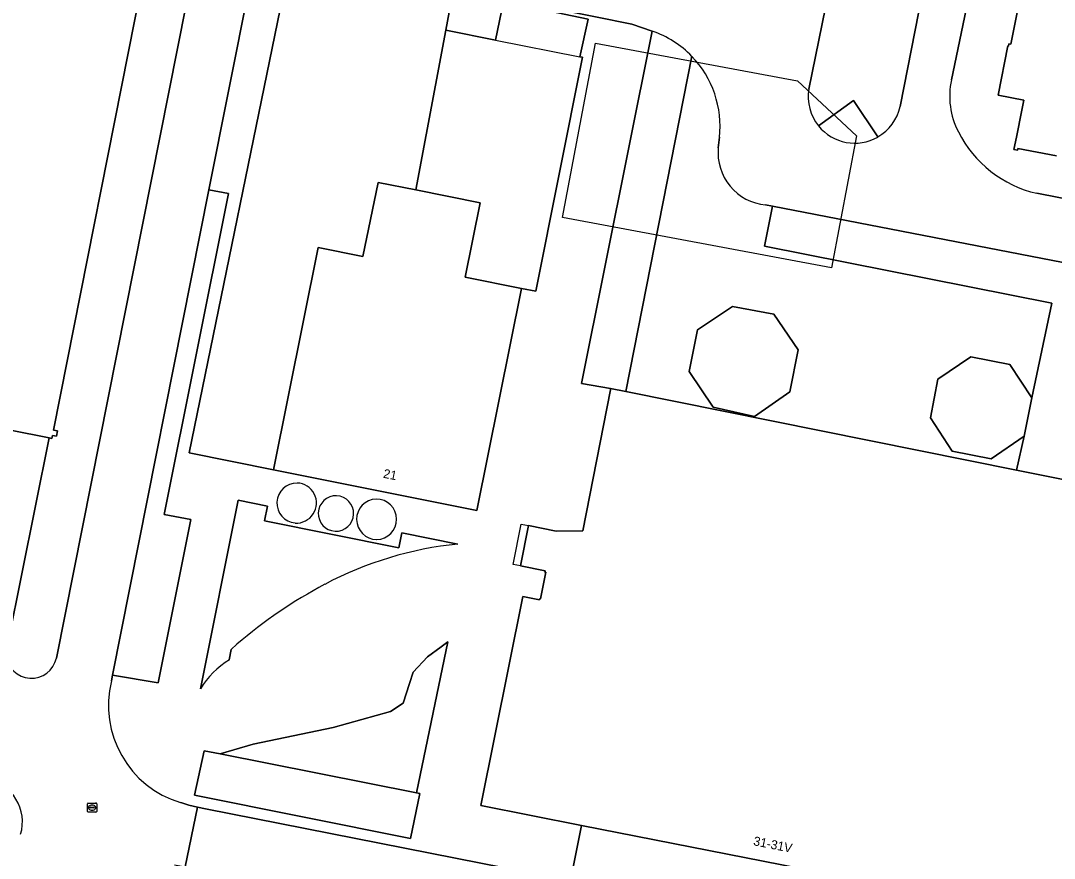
# Model space of a CAD drawing. Extents: x 158793 to 159888, y 384317 to 385256.
# Drawn here: x 159484 to 159598, y 384463.1 to 384555.5 of the extents above; entities that cross this region are included whole.
import ezdxf

# ---------------------------------------------------------------- set-up
doc = ezdxf.new("R2010")
doc.units = 0
for name, color, linetype in [('IMGEO_Erf', 7, 'Continuous'), ('IMGEO_Groenvoorziening', 7, 'Continuous'), ('IMGEO_Muur', 7, 'Continuous'), ('IMGEO_Opslagtank', 7, 'Continuous'), ('IMGEO_Pand', 7, 'Continuous'), ('IMGEO_Pand_nummerreeks', 7, 'Continuous'), ('IMGEO_Pand_vergunning_verleend', 7, 'Continuous'), ('IMGEO_Parkeervlak_gesloten', 7, 'Continuous'), ('IMGEO_Parkeervlak_halfverhard', 7, 'Continuous'), ('IMGEO_Parkeervlak_open', 7, 'Continuous'), ('IMGEO_Rijbaan_lokaal_gesloten', 7, 'Continuous'), ('IMGEO_Rioolput', 7, 'Continuous'), ('IMGEO_Voetpad_open', 7, 'Continuous')]:
    doc.layers.add(name, color=color, linetype=linetype)

msp = doc.modelspace()

# ---------------------------------------------------------------- linework, layer by layer
at = {"layer": 'IMGEO_Erf'}
msp.add_lwpolyline([(159546.55, 384555.71), (159537.23, 384557.63), (159536.35, 384553.4), (159530.86, 384554.5), (159527.56, 384536.87), (159534.64, 384535.46), (159533, 384527.25), (159539.2, 384526.01), (159540.8, 384525.69), (159545.95, 384551.49), (159545.66, 384551.55)], close=True, dxfattribs=at)
at = {"layer": 'IMGEO_Groenvoorziening'}
for points in [[(159578.5, 384542.71), (159575.8, 384546.72), (159571.95, 384543.94)], [(159532.2, 384497.81), (159526.02, 384499.05), (159525.68, 384497.39), (159510.87, 384500.37), (159511.2, 384502), (159507.99, 384502.65), (159503.81, 384481.83)], [(159507, 384485.05), (159507.2, 384486.19), (159507.84, 384486.76)]]:
    msp.add_lwpolyline(points, dxfattribs=at)
msp.add_lwpolyline([(159531.11, 384487.03), (159530.34, 384486.46), (159528.86, 384485.35), (159527.27, 384483.69), (159526.86, 384482.42), (159526.17, 384480.26), (159524.77, 384479.32), (159523.18, 384478.88), (159518.45, 384477.57), (159514.04, 384476.66), (159509.63, 384475.75), (159505.99, 384474.66), (159527.64, 384470.36)], close=True, dxfattribs=at)
for centre, radius, start, end in [((159575.95, 384547.15), 5.13, 218.8579, 299.8584), ((159536.2, 384458.19), 39.82, 95.7681, 117.9563), ((159542.07, 384446.94), 52.51, 117.857, 130.6853), ((159511.91, 384476.98), 9.44, 121.2948, 149.0983)]:
    msp.add_arc(centre, radius, start, end, dxfattribs=at)
at = {"layer": 'IMGEO_Muur'}
for points in [[(159527.56, 384536.87), (159530.86, 384554.5), (159536.35, 384553.4), (159545.66, 384551.55), (159545.95, 384551.49), (159540.8, 384525.69), (159539.2, 384526.01)], [(159538.29, 384495.56), (159539.19, 384500)], [(159539.19, 384500), (159539.97, 384499.85)], [(159539.1, 384495.4), (159538.29, 384495.56)]]:
    msp.add_lwpolyline(points, dxfattribs=at)
at = {"layer": 'IMGEO_Opslagtank'}
for centre, radius, start, end in [((159514.46, 384502.33), 2.21, 89.7721, 264.6248), ((159514.4, 384502.33), 2.21, 266.254, 88.1429), ((159518.77, 384501.18), 1.96, 88.4125, 266.7645), ((159518.74, 384501.18), 1.96, 267.6504, 87.5266), ((159523.26, 384500.54), 2.23, 91.5382, 269.6423), ((159523.21, 384500.54), 2.23, 270.8954, 90.2851)]:
    msp.add_arc(centre, radius, start, end, dxfattribs=at)
at = {"layer": 'IMGEO_Pand'}
for points in [[(159466.3, 384513.64), (159486.76, 384509.58), (159487.14, 384509.51), (159487.42, 384509.45), (159487.49, 384509.79), (159487.96, 384509.7), (159488.07, 384510.28), (159487.6, 384510.37), (159497.36, 384559.59)], [(159593.86, 384556.43), (159593.17, 384552.93), (159592.95, 384552.98), (159592.9, 384552.73), (159592.83, 384552.75), (159591.75, 384547.33), (159594.59, 384546.77), (159594.37, 384545.66), (159593.77, 384542.68), (159593.51, 384541.33), (159593.91, 384541.25), (159593.93, 384541.36), (159593.95, 384541.45), (159598.19, 384540.63)], [(159600.42, 384504.64), (159593.79, 384505.97), (159550.7, 384514.63), (159549.04, 384514.96), (159549.01, 384514.8), (159545.96, 384499.26), (159543.04, 384499.23), (159539.97, 384499.85), (159539.1, 384495.4), (159541.83, 384494.85), (159541.8, 384494.72), (159541.89, 384494.71), (159541.3, 384491.76), (159541.21, 384491.78), (159541.18, 384491.64), (159539.36, 384492.01), (159534.72, 384468.97), (159545.84, 384466.78), (159598.04, 384456.49)]]:
    msp.add_lwpolyline(points, dxfattribs=at)
for points in [[(159539.2, 384526.01), (159533, 384527.25), (159534.64, 384535.46), (159527.56, 384536.87), (159523.4, 384537.7), (159521.73, 384529.52), (159516.79, 384530.5), (159511.87, 384506.01), (159534.3, 384501.51)], [(159564.92, 384511.89), (159568.79, 384514.6), (159569.7, 384519.23), (159567.04, 384523.15), (159562.49, 384524.01), (159558.61, 384521.44), (159557.7, 384516.83), (159560.35, 384512.91)], [(159591.01, 384507.21), (159594.62, 384509.72), (159595.48, 384513.95), (159593.05, 384517.62), (159588.75, 384518.45), (159585.12, 384515.99), (159584.31, 384511.74), (159586.7, 384508.06)]]:
    msp.add_lwpolyline(points, close=True, dxfattribs=at)
at = {"layer": 'IMGEO_Pand_vergunning_verleend'}
msp.add_lwpolyline([(159547.36, 384553.07), (159569.65, 384548.89), (159576.13, 384542.83), (159573.4, 384528.28), (159543.75, 384533.84)], close=True, dxfattribs=at)
at = {"layer": 'IMGEO_Parkeervlak_gesloten'}
msp.add_lwpolyline([(159530.86, 384554.5), (159531.42, 384557.48), (159513.48, 384561.15), (159502.59, 384507.88), (159511.87, 384506.01), (159516.79, 384530.5), (159521.73, 384529.52), (159523.4, 384537.7), (159527.56, 384536.87)], close=True, dxfattribs=at)
at = {"layer": 'IMGEO_Parkeervlak_halfverhard'}
for points in [[(159583.43, 384558.63), (159573.47, 384560.62), (159570.89, 384547.99)], [(159580.96, 384546.07), (159583.43, 384558.63)], [(159553.62, 384554.38), (159545.84, 384515.53), (159549.04, 384514.96), (159550.7, 384514.63), (159557.99, 384551.6)], [(159571.95, 384543.94), (159575.8, 384546.72), (159578.5, 384542.71)], [(159603.84, 384527.64), (159602.74, 384528.02), (159601.12, 384528.43), (159598.95, 384528.87), (159566.87, 384535.08), (159566, 384530.65), (159597.67, 384524.38), (159595.48, 384513.95), (159594.62, 384509.72), (159593.79, 384505.97), (159600.42, 384504.64), (159604.11, 384523.09), (159603.78, 384523.16), (159604.67, 384527.27)]]:
    msp.add_lwpolyline(points, dxfattribs=at)
for points in [[(159527.99, 384470.28), (159527.64, 384470.36), (159505.99, 384474.66), (159504.22, 384474.99), (159503.18, 384470.12), (159526.99, 384465.33)], [(159545.84, 384466.78), (159544.83, 384461.81), (159597.03, 384451.58), (159598.04, 384456.49)]]:
    msp.add_lwpolyline(points, close=True, dxfattribs=at)
for centre, radius, start, end in [((159550.05, 384543.91), 11.06, 44.0374, 71.1457), ((159575.94, 384547.15), 5.12, 170.5745, 218.864), ((159575.94, 384547.16), 5.13, 299.888, 347.7803)]:
    msp.add_arc(centre, radius, start, end, dxfattribs=at)
at = {"layer": 'IMGEO_Parkeervlak_open'}
for points in [[(159523.79, 384692.61), (159519.58, 384671.66), (159515.47, 384650.93), (159514.85, 384647.81), (159509.62, 384621.45), (159509.05, 384618.53), (159503.78, 384591.95), (159503.2, 384589.03), (159500, 384572.9), (159497.97, 384562.69), (159497.36, 384559.59), (159487.6, 384510.37), (159488.07, 384510.28), (159487.96, 384509.7), (159487.49, 384509.79), (159487.42, 384509.45), (159487.14, 384509.51), (159482.61, 384487.02), (159482.38, 384485.54)], [(159487.93, 384485.21), (159527.95, 384686.82)]]:
    msp.add_lwpolyline(points, dxfattribs=at)
msp.add_lwpolyline([(159502.74, 384500.5), (159499.83, 384501.07), (159506.92, 384536.48), (159504.75, 384536.86), (159494.14, 384483.33), (159499.15, 384482.5)], close=True, dxfattribs=at)
msp.add_arc((159485.18, 384485.83), 2.82, 185.8345, 347.3201, dxfattribs=at)
at = {"layer": 'IMGEO_Rijbaan_lokaal_gesloten'}
for points in [[(159527.95, 384686.82), (159487.93, 384485.21)], [(159494.02, 384482.72), (159494.14, 384483.33), (159504.75, 384536.86), (159509.18, 384559.24), (159513.8, 384582.14), (159515.52, 384590.85), (159516.95, 384598.19), (159518.22, 384604.7), (159520.72, 384616.67), (159521.56, 384620.96), (159522.09, 384623.19)], [(159570.89, 384547.99), (159573.47, 384560.62), (159563.9, 384562.52), (159563.46, 384559.92), (159524.37, 384567.73), (159521.97, 384568.2)], [(159516.94, 384562.1), (159547.37, 384555.96), (159551.38, 384555.15), (159553.62, 384554.38)], [(159586.61, 384549.01), (159588.44, 384557.64), (159583.43, 384558.63), (159580.96, 384546.07)], [(159561.03, 384542.67), (159560.9, 384541.51)], [(159605.19, 384534.7), (159596.03, 384536.49)], [(159566.12, 384535.23), (159566.87, 384535.08), (159598.95, 384528.87), (159601.12, 384528.43), (159602.74, 384528.02), (159603.84, 384527.64)], [(159482.38, 384485.54), (159482.61, 384487.02), (159487.14, 384509.51), (159486.76, 384509.58), (159466.3, 384513.64), (159464.94, 384507), (159463.57, 384500), (159461.03, 384487.57), (159460.64, 384485.71), (159460.6, 384485.51), (159460.46, 384484.84)], [(159500.97, 384462.42), (159502.14, 384462.21), (159503.48, 384468.8), (159502.55, 384469.01), (159501.64, 384469.29)], [(159597.88, 384450.13), (159504.38, 384468.61), (159503.48, 384468.8), (159502.14, 384462.21), (159586.21, 384445.87), (159595.75, 384443.96)]]:
    msp.add_lwpolyline(points, dxfattribs=at)
for centre, radius, start, end in [((159550.05, 384543.91), 11.06, 44.0374, 71.1457), ((159550.04, 384543.91), 11.06, 353.5278, 44.0333), ((159594.85, 384547.18), 8.43, 167.5016, 207.6327), ((159575.94, 384547.15), 5.12, 170.5745, 218.864), ((159575.94, 384547.16), 5.13, 299.888, 347.7803), ((159575.95, 384547.15), 5.13, 218.8579, 299.8584), ((159598.89, 384549.05), 12.88, 206.6341, 257.1597), ((159566.65, 384540.97), 5.77, 174.6667, 264.7593), ((159485.18, 384485.83), 2.82, 185.8345, 347.3201), ((159504.87, 384480), 11.19, 165.9283, 253.1803), ((159479.37, 384467.17), 4.82, 343.483, 79.4573)]:
    msp.add_arc(centre, radius, start, end, dxfattribs=at)
at = {"layer": 'IMGEO_Rioolput'}
for p, q in [((159491.38, 384468.32), (159491.38, 384469.17)), ((159491.45, 384469.24), (159492.3, 384469.24)), ((159491.86, 384469.02), (159491.89, 384469.02)), ((159492.38, 384469.17), (159492.38, 384468.32)), ((159492.3, 384468.24), (159491.45, 384468.24)), ((159491.63, 384468.74), (159491.63, 384468.75)), ((159492.07, 384468.7), (159491.67, 384468.7)), ((159491.68, 384468.79), (159492.08, 384468.79)), ((159491.89, 384468.46), (159491.86, 384468.46)), ((159492.12, 384468.75), (159492.12, 384468.74))]:
    msp.add_line(p, q, dxfattribs=at)
for points in [[(159491.38, 384468.32), (159491.38, 384469.17)], [(159491.45, 384469.24), (159492.3, 384469.24)], [(159492.38, 384469.17), (159492.38, 384468.32)], [(159492.3, 384468.24), (159491.45, 384468.24)]]:
    msp.add_lwpolyline(points, dxfattribs=at)
for centre, radius, start, end in [((159491.45, 384469.17), 0.0765, 91.552, 178.448), ((159491.45, 384469.17), 0.0765, 91.552, 178.448), ((159492.3, 384469.17), 0.0765, 1.552, 88.448), ((159492.3, 384469.17), 0.0765, 1.552, 88.448), ((159491.45, 384468.32), 0.0765, 181.552, 268.448), ((159491.45, 384468.32), 0.0765, 181.552, 268.448), ((159491.68, 384468.75), 0.0403, 85.8775, 175.7526), ((159491.67, 384468.74), 0.0366, 178.938, 274.7102), ((159492.08, 384468.74), 0.043, 264.8664, 352.4533), ((159492.08, 384468.75), 0.0386, 1.7309, 96.639), ((159492.3, 384468.32), 0.0765, 271.552, 358.448), ((159492.3, 384468.32), 0.0765, 271.552, 358.448)]:
    msp.add_arc(centre, radius, start, end, dxfattribs=at)
for centre, major_axis, ratio, start_param, end_param in [((159491.86, 384468.74), (-0.387, 0.002), 0.722429, 4.712389, 7.853982), ((159491.89, 384468.74), (-0.39, 0.002), 0.717154, 1.570796, 4.712389)]:
    msp.add_ellipse(centre, major_axis=major_axis, ratio=ratio, start_param=start_param, end_param=end_param, dxfattribs=at)
at = {"layer": 'IMGEO_Voetpad_open'}
for points in [[(159549.01, 384514.8), (159549.04, 384514.96), (159545.84, 384515.53), (159553.62, 384554.38), (159551.38, 384555.15), (159547.37, 384555.96), (159516.94, 384562.1)], [(159509.76, 384559.86), (159509.18, 384559.24), (159504.75, 384536.86), (159506.92, 384536.48), (159499.83, 384501.07), (159502.74, 384500.5), (159499.15, 384482.5), (159494.14, 384483.33), (159494.02, 384482.72)], [(159588.44, 384557.64), (159586.61, 384549.01)], [(159598.19, 384540.63), (159593.95, 384541.45), (159593.93, 384541.36), (159593.91, 384541.25), (159593.51, 384541.33), (159593.77, 384542.68), (159594.37, 384545.66), (159594.59, 384546.77), (159591.75, 384547.33), (159592.83, 384552.75), (159592.9, 384552.73), (159592.95, 384552.98), (159593.17, 384552.93), (159593.86, 384556.43)], [(159557.99, 384551.6), (159550.7, 384514.63), (159593.79, 384505.97), (159594.62, 384509.72), (159591.01, 384507.21), (159586.7, 384508.06), (159584.31, 384511.74), (159585.12, 384515.99), (159588.75, 384518.45), (159593.05, 384517.62), (159595.48, 384513.95), (159597.67, 384524.38)], [(159560.9, 384541.51), (159561.03, 384542.67)], [(159596.03, 384536.49), (159605.19, 384534.7)], [(159597.67, 384524.38), (159566, 384530.65), (159566.87, 384535.08), (159566.12, 384535.23)], [(159544.83, 384461.81), (159545.84, 384466.78), (159534.72, 384468.97), (159539.36, 384492.01), (159541.18, 384491.64), (159541.21, 384491.78), (159541.3, 384491.76), (159541.89, 384494.71), (159541.8, 384494.72), (159541.83, 384494.85), (159539.1, 384495.4), (159539.97, 384499.85), (159543.04, 384499.23), (159545.96, 384499.26), (159549.01, 384514.8)], [(159503.81, 384481.83), (159507.99, 384502.65), (159511.2, 384502), (159510.87, 384500.37), (159525.68, 384497.39), (159526.02, 384499.05), (159532.2, 384497.81)], [(159507.84, 384486.76), (159507.2, 384486.19), (159507, 384485.05)], [(159501.64, 384469.29), (159502.55, 384469.01), (159503.48, 384468.8), (159504.38, 384468.61), (159597.88, 384450.13)]]:
    msp.add_lwpolyline(points, dxfattribs=at)
for points in [[(159540.8, 384525.69), (159539.2, 384526.01), (159534.3, 384501.51), (159511.87, 384506.01), (159502.59, 384507.88), (159513.48, 384561.15), (159531.42, 384557.48), (159530.86, 384554.5), (159536.35, 384553.4), (159537.23, 384557.63), (159546.55, 384555.71), (159545.66, 384551.55), (159545.95, 384551.49)], [(159564.92, 384511.89), (159560.35, 384512.91), (159557.7, 384516.83), (159558.61, 384521.44), (159562.49, 384524.01), (159567.04, 384523.15), (159569.7, 384519.23), (159568.79, 384514.6)], [(159527.99, 384470.28), (159526.99, 384465.33), (159503.18, 384470.12), (159504.22, 384474.99), (159505.99, 384474.66), (159509.63, 384475.75), (159514.04, 384476.66), (159518.45, 384477.57), (159523.18, 384478.88), (159524.77, 384479.32), (159526.17, 384480.26), (159526.86, 384482.42), (159527.27, 384483.69), (159528.86, 384485.35), (159530.34, 384486.46), (159531.11, 384487.03), (159527.64, 384470.36)]]:
    msp.add_lwpolyline(points, close=True, dxfattribs=at)
for centre, radius, start, end in [((159550.04, 384543.91), 11.06, 353.5278, 44.0333), ((159594.85, 384547.18), 8.43, 167.5016, 207.6327), ((159598.89, 384549.05), 12.88, 206.6341, 257.1597), ((159566.65, 384540.97), 5.77, 174.6667, 264.7593), ((159514.46, 384502.33), 2.21, 89.7721, 264.6248), ((159514.4, 384502.33), 2.21, 266.254, 88.1429), ((159518.77, 384501.18), 1.96, 88.4125, 266.7645), ((159518.74, 384501.18), 1.96, 267.6504, 87.5266), ((159523.26, 384500.54), 2.23, 91.5382, 269.6423), ((159523.21, 384500.54), 2.23, 270.8954, 90.2851), ((159536.2, 384458.19), 39.82, 95.7681, 117.9563), ((159542.07, 384446.94), 52.51, 117.857, 130.6853), ((159511.91, 384476.98), 9.44, 121.2948, 149.0983), ((159504.87, 384480), 11.19, 165.9283, 253.1803), ((159479.37, 384467.17), 4.82, 343.483, 79.4573)]:
    msp.add_arc(centre, radius, start, end, dxfattribs=at)

# ---------------------------------------------------------------- texts
at = {"layer": 'IMGEO_Pand_nummerreeks'}
for s, rotation, p in [('21', 348.6554, (159523.91, 384505.13)), ('31-31V', 348.6497, (159564.72, 384464.6))]:
    msp.add_text(s, height=1, rotation=rotation, dxfattribs=at).set_placement(p)

doc.saveas('drawing.dxf')
